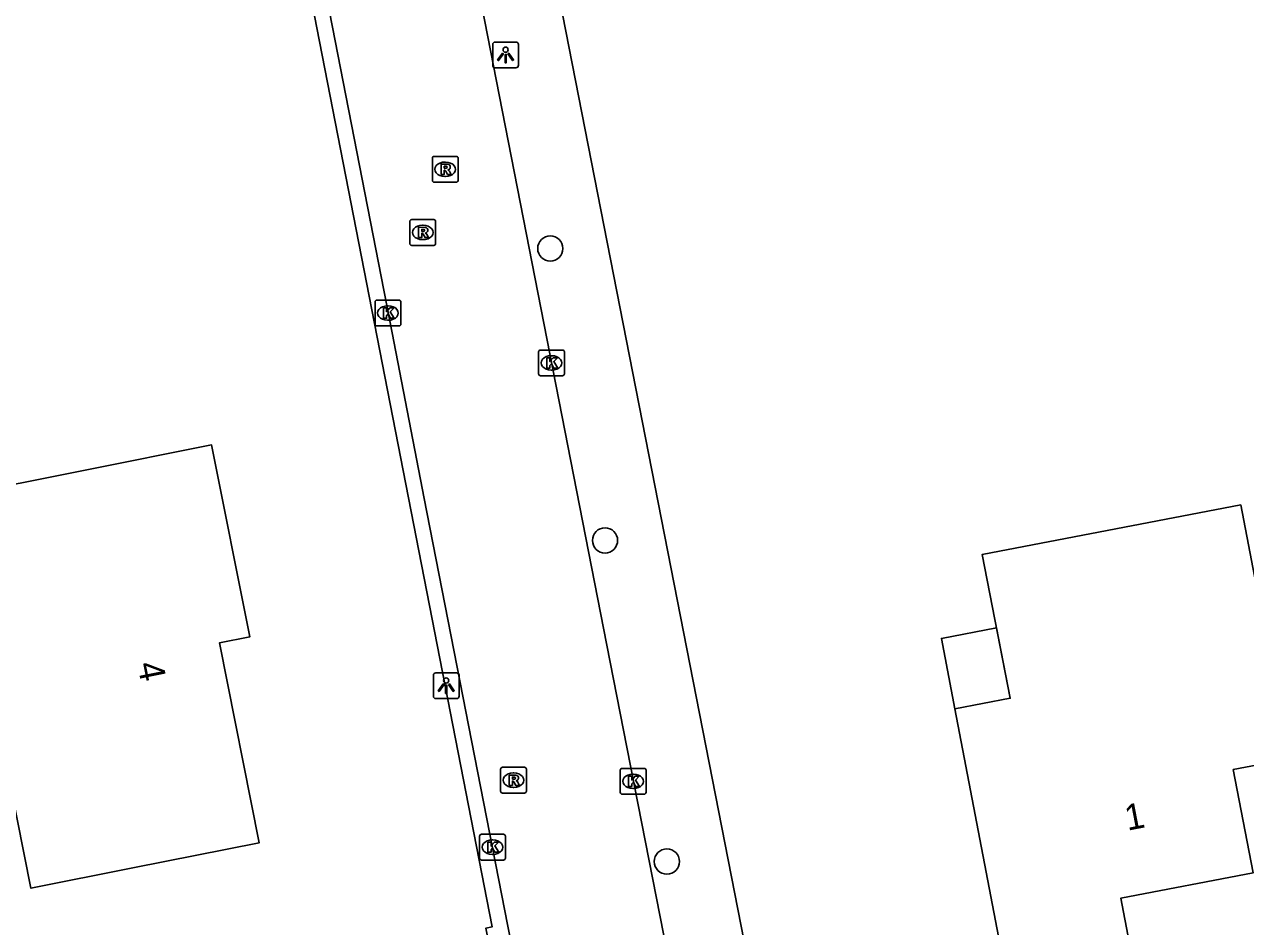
# Model space of a CAD drawing. Extents: x 157663 to 158496, y 379212 to 380934.
# Drawn here: x 158133.99 to 158181.33, y 380224.57 to 380259.54 of the extents above; entities that cross this region are included whole.
import ezdxf

# ---------------------------------------------------------------- set-up
doc = ezdxf.new("R2010")
doc.units = 0
for name, color, linetype in [('IMGEO_Boom', 7, 'Continuous'), ('IMGEO_Kolk', 7, 'Continuous'), ('IMGEO_Lichtpunt', 7, 'Continuous'), ('IMGEO_Pand', 7, 'Continuous'), ('IMGEO_Pand_nummerreeks', 7, 'Continuous'), ('IMGEO_Pand_overbouw', 7, 'Continuous'), ('IMGEO_Rijbaan_lokaal_open', 7, 'Continuous'), ('IMGEO_Rioolput', 7, 'Continuous'), ('IMGEO_Voetpad_open', 7, 'Continuous')]:
    doc.layers.add(name, color=color, linetype=linetype)

msp = doc.modelspace()

# ---------------------------------------------------------------- linework, layer by layer
at = {"layer": 'IMGEO_Boom'}
for centre in [(158154.378, 380250.855), (158156.5, 380239.539), (158158.898, 380227.089)]:
    msp.add_circle(centre, 0.489, dxfattribs=at)
at = {"layer": 'IMGEO_Kolk'}
for p, q in [((158147.584, 380247.928), (158147.584, 380248.78)), ((158147.659, 380248.854), (158148.511, 380248.854)), ((158148.072, 380248.634), (158148.097, 380248.634)), ((158148.585, 380248.78), (158148.585, 380247.928)), ((158148.095, 380248.074), (158148.07, 380248.074)), ((158148.511, 380247.854), (158147.659, 380247.854)), ((158153.921, 380245.995), (158153.921, 380246.847)), ((158153.996, 380246.921), (158154.848, 380246.921)), ((158154.409, 380246.701), (158154.434, 380246.701)), ((158154.922, 380246.847), (158154.922, 380245.995)), ((158154.848, 380245.921), (158153.996, 380245.921)), ((158154.432, 380246.141), (158154.407, 380246.141)), ((158157.089, 380229.774), (158157.089, 380230.626)), ((158157.164, 380230.7), (158158.016, 380230.7)), ((158158.09, 380230.626), (158158.09, 380229.774)), ((158157.577, 380230.48), (158157.602, 380230.48)), ((158158.016, 380229.7), (158157.164, 380229.7)), ((158157.6, 380229.92), (158157.575, 380229.92)), ((158151.635, 380227.221), (158151.635, 380228.073)), ((158151.71, 380228.147), (158152.562, 380228.147)), ((158152.123, 380227.927), (158152.148, 380227.927)), ((158152.636, 380228.073), (158152.636, 380227.221)), ((158152.146, 380227.367), (158152.121, 380227.367)), ((158152.562, 380227.147), (158151.71, 380227.147))]:
    msp.add_line(p, q, dxfattribs=at)
for points in [[(158147.584, 380247.928), (158147.584, 380248.78)], [(158147.659, 380248.854), (158148.511, 380248.854)], [(158147.905, 380248.554), (158148.028, 380248.554), (158148.028, 380248.403), (158148.158, 380248.554), (158148.322, 380248.554), (158148.176, 380248.403), (158148.329, 380248.154), (158148.177, 380248.154), (158148.092, 380248.318), (158148.028, 380248.251), (158148.028, 380248.154), (158147.905, 380248.154), (158147.905, 380248.554)], [(158148.585, 380248.78), (158148.585, 380247.928)], [(158148.511, 380247.854), (158147.659, 380247.854)], [(158153.921, 380245.995), (158153.921, 380246.847)], [(158153.996, 380246.921), (158154.848, 380246.921)], [(158154.922, 380246.847), (158154.922, 380245.995)], [(158154.242, 380246.621), (158154.365, 380246.621), (158154.365, 380246.47), (158154.495, 380246.621), (158154.659, 380246.621), (158154.513, 380246.47), (158154.666, 380246.221), (158154.514, 380246.221), (158154.429, 380246.385), (158154.365, 380246.318), (158154.365, 380246.221), (158154.242, 380246.221), (158154.242, 380246.621)], [(158154.848, 380245.921), (158153.996, 380245.921)], [(158157.089, 380229.774), (158157.089, 380230.626)], [(158157.164, 380230.7), (158158.016, 380230.7)], [(158158.09, 380230.626), (158158.09, 380229.774)], [(158157.41, 380230.4), (158157.533, 380230.4), (158157.533, 380230.249), (158157.663, 380230.4), (158157.827, 380230.4), (158157.681, 380230.249), (158157.834, 380230), (158157.682, 380230), (158157.597, 380230.164), (158157.533, 380230.097), (158157.533, 380230), (158157.41, 380230), (158157.41, 380230.4)], [(158158.016, 380229.7), (158157.164, 380229.7)], [(158151.635, 380227.221), (158151.635, 380228.073)], [(158151.71, 380228.147), (158152.562, 380228.147)], [(158151.956, 380227.847), (158152.079, 380227.847), (158152.079, 380227.696), (158152.209, 380227.847), (158152.373, 380227.847), (158152.227, 380227.696), (158152.38, 380227.447), (158152.228, 380227.447), (158152.143, 380227.611), (158152.079, 380227.544), (158152.079, 380227.447), (158151.956, 380227.447), (158151.956, 380227.847)], [(158152.636, 380228.073), (158152.636, 380227.221)], [(158152.562, 380227.147), (158151.71, 380227.147)]]:
    msp.add_lwpolyline(points, dxfattribs=at)
for centre, start, end in [((158147.661, 380248.778), 91.552, 178.448), ((158147.661, 380248.778), 91.552, 178.448), ((158148.509, 380248.778), 1.552, 88.448), ((158148.509, 380248.778), 1.552, 88.448), ((158147.661, 380247.93), 181.552, 268.448), ((158147.661, 380247.93), 181.552, 268.448), ((158148.509, 380247.93), 271.552, 358.448), ((158148.509, 380247.93), 271.552, 358.448), ((158153.998, 380246.845), 91.552, 178.448), ((158153.998, 380246.845), 91.552, 178.448), ((158154.846, 380246.845), 1.552, 88.448), ((158154.846, 380246.845), 1.552, 88.448), ((158153.998, 380245.997), 181.552, 268.448), ((158153.998, 380245.997), 181.552, 268.448), ((158154.846, 380245.997), 271.552, 358.448), ((158154.846, 380245.997), 271.552, 358.448), ((158157.166, 380230.624), 91.552, 178.448), ((158157.166, 380230.624), 91.552, 178.448), ((158158.014, 380230.624), 1.552, 88.448), ((158158.014, 380230.624), 1.552, 88.448), ((158157.166, 380229.776), 181.552, 268.448), ((158157.166, 380229.776), 181.552, 268.448), ((158158.014, 380229.776), 271.552, 358.448), ((158158.014, 380229.776), 271.552, 358.448), ((158151.712, 380228.071), 91.552, 178.448), ((158151.712, 380228.071), 91.552, 178.448), ((158152.56, 380228.071), 1.552, 88.448), ((158152.56, 380228.071), 1.552, 88.448), ((158151.712, 380227.223), 181.552, 268.448), ((158151.712, 380227.223), 181.552, 268.448), ((158152.56, 380227.223), 271.552, 358.448), ((158152.56, 380227.223), 271.552, 358.448)]:
    msp.add_arc(centre, 0.0765, start, end, dxfattribs=at)
for centre, major_axis, ratio, start_param, end_param in [((158148.071, 380248.354), (-0.387, 0.002), 0.722429, 4.712389, 7.853982), ((158148.096, 380248.354), (-0.39, 0.002), 0.717154, 1.570796, 4.712389), ((158154.408, 380246.421), (-0.387, 0.002), 0.722429, 4.712389, 7.853982), ((158154.433, 380246.421), (-0.39, 0.002), 0.717154, 1.570796, 4.712389), ((158157.576, 380230.2), (-0.387, 0.002), 0.722429, 4.712389, 7.853982), ((158157.601, 380230.2), (-0.39, 0.002), 0.717154, 1.570796, 4.712389), ((158152.122, 380227.647), (-0.387, 0.002), 0.722429, 4.712389, 7.853982), ((158152.147, 380227.647), (-0.39, 0.002), 0.717154, 1.570796, 4.712389)]:
    msp.add_ellipse(centre, major_axis=major_axis, ratio=ratio, start_param=start_param, end_param=end_param, dxfattribs=at)
at = {"layer": 'IMGEO_Lichtpunt'}
for p, q in [((158152.146, 380258.766), (158152.146, 380257.959)), ((158152.146, 380258.766), (158152.146, 380257.959)), ((158153.048, 380258.861), (158152.24, 380258.861)), ((158153.048, 380258.861), (158152.24, 380258.861)), ((158153.142, 380257.959), (158153.142, 380258.766)), ((158153.142, 380257.959), (158153.142, 380258.766)), ((158152.24, 380257.865), (158153.048, 380257.865)), ((158152.24, 380257.865), (158153.048, 380257.865)), ((158150.746, 380234.406), (158149.938, 380234.406)), ((158150.746, 380234.406), (158149.938, 380234.406)), ((158149.844, 380234.311), (158149.844, 380233.504)), ((158149.844, 380234.311), (158149.844, 380233.504)), ((158150.84, 380233.504), (158150.84, 380234.311)), ((158150.84, 380233.504), (158150.84, 380234.311)), ((158149.938, 380233.41), (158150.746, 380233.41)), ((158149.938, 380233.41), (158150.746, 380233.41))]:
    msp.add_line(p, q, dxfattribs=at)
for points in [[(158152.52, 380258.43), (158152.559, 380258.402), (158152.371, 380258.14), (158152.333, 380258.167), (158152.52, 380258.43)], [(158152.622, 380258.382), (158152.669, 380258.382), (158152.669, 380258.06), (158152.622, 380258.06), (158152.622, 380258.382)], [(158152.732, 380258.402), (158152.77, 380258.429), (158152.957, 380258.167), (158152.918, 380258.139), (158152.732, 380258.402)], [(158150.218, 380233.975), (158150.257, 380233.947), (158150.069, 380233.685), (158150.031, 380233.712), (158150.218, 380233.975)], [(158150.32, 380233.927), (158150.367, 380233.927), (158150.367, 380233.605), (158150.32, 380233.605), (158150.32, 380233.927)], [(158150.43, 380233.947), (158150.468, 380233.974), (158150.655, 380233.712), (158150.616, 380233.684), (158150.43, 380233.947)]]:
    msp.add_lwpolyline(points, dxfattribs=at)
for centre in [(158152.645, 380258.564), (158150.343, 380234.109)]:
    msp.add_circle(centre, 0.0994, dxfattribs=at)
for centre, start, end in [((158152.24, 380258.766), 90, 180), ((158152.24, 380258.766), 90, 180), ((158153.048, 380258.766), 0, 90), ((158153.048, 380258.766), 0, 90), ((158152.24, 380257.959), 180, 270), ((158152.24, 380257.959), 180, 270), ((158153.048, 380257.959), 270, 0), ((158153.048, 380257.959), 270, 360), ((158149.938, 380234.311), 90, 180), ((158149.938, 380234.311), 90, 180), ((158150.746, 380234.311), 0, 90), ((158150.746, 380234.311), 0, 90), ((158149.938, 380233.504), 180, 270), ((158149.938, 380233.504), 180, 270), ((158150.746, 380233.504), 270, 0), ((158150.746, 380233.504), 270, 360)]:
    msp.add_arc(centre, 0.0946, start, end, dxfattribs=at)
at = {"layer": 'IMGEO_Pand'}
for points in [[(158123.657, 380232.416), (158122.253, 380239.452), (158131.211, 380241.239), (158136.34, 380242.262), (158141.243, 380243.24), (158142.726, 380235.798), (158141.547, 380235.563), (158143.092, 380227.819), (158138.189, 380226.842), (158134.239, 380226.054), (158132.338, 380235.585), (158128.806, 380234.88), (158129.394, 380231.933), (158123.657, 380232.416)], [(158183.031, 380231.071), (158180.853, 380230.653), (158181.621, 380226.65), (158176.493, 380225.667), (158177.09, 380222.554), (158172.25, 380221.625), (158170.067, 380233.01), (158172.211, 380233.421), (158171.12, 380238.991), (158181.143, 380240.913), (158183.031, 380231.071)]]:
    msp.add_lwpolyline(points, dxfattribs=at)
at = {"layer": 'IMGEO_Pand_overbouw'}
msp.add_lwpolyline([(158171.677, 380236.147), (158169.544, 380235.737), (158170.067, 380233.01), (158172.211, 380233.421)], close=True, dxfattribs=at)
at = {"layer": 'IMGEO_Rijbaan_lokaal_open'}
for points in [[(158161.502, 380210.338), (158157.34, 380231.523), (158156.436, 380236.131), (158146.416, 380287.415)], [(158140.788, 380285.896), (158141.818, 380280.546), (158142.979, 380274.611), (158148.242, 380247.584), (158149.491, 380241.169), (158152.719, 380224.655), (158153.44, 380220.98), (158155.93, 380208.328)]]:
    msp.add_lwpolyline(points, dxfattribs=at)
at = {"layer": 'IMGEO_Rioolput'}
for p, q in [((158149.805, 380253.501), (158149.805, 380254.353)), ((158149.88, 380254.427), (158150.732, 380254.427)), ((158150.806, 380254.353), (158150.806, 380253.501)), ((158150.293, 380254.207), (158150.318, 380254.207)), ((158150.732, 380253.427), (158149.88, 380253.427)), ((158150.316, 380253.647), (158150.291, 380253.647)), ((158148.931, 380251.053), (158148.931, 380251.905)), ((158149.006, 380251.979), (158149.858, 380251.979)), ((158149.932, 380251.905), (158149.932, 380251.053)), ((158149.419, 380251.759), (158149.444, 380251.759)), ((158149.858, 380250.979), (158149.006, 380250.979)), ((158149.442, 380251.199), (158149.417, 380251.199)), ((158152.45, 380229.818), (158152.45, 380230.67)), ((158152.525, 380230.744), (158153.377, 380230.744)), ((158153.451, 380230.67), (158153.451, 380229.818)), ((158152.938, 380230.524), (158152.963, 380230.524)), ((158153.377, 380229.744), (158152.525, 380229.744)), ((158152.961, 380229.964), (158152.936, 380229.964))]:
    msp.add_line(p, q, dxfattribs=at)
for points in [[(158149.805, 380253.501), (158149.805, 380254.353)], [(158149.88, 380254.427), (158150.732, 380254.427)], [(158150.806, 380254.353), (158150.806, 380253.501)], [(158150.394, 380254.125), (158150.142, 380254.127), (158150.142, 380253.727)], [(158150.142, 380253.727), (158150.266, 380253.727), (158150.266, 380253.889), (158150.277, 380253.889)], [(158150.32, 380254.046), (158150.266, 380254.046), (158150.266, 380253.965)], [(158150.266, 380253.965), (158150.318, 380253.965)], [(158150.324, 380253.86), (158150.395, 380253.727), (158150.535, 380253.727), (158150.47, 380253.853)], [(158150.732, 380253.427), (158149.88, 380253.427)], [(158148.931, 380251.053), (158148.931, 380251.905)], [(158149.006, 380251.979), (158149.858, 380251.979)], [(158149.932, 380251.905), (158149.932, 380251.053)], [(158149.52, 380251.677), (158149.268, 380251.679), (158149.268, 380251.279)], [(158149.268, 380251.279), (158149.392, 380251.279), (158149.392, 380251.441), (158149.403, 380251.441)], [(158149.446, 380251.598), (158149.392, 380251.598), (158149.392, 380251.517)], [(158149.392, 380251.517), (158149.444, 380251.517)], [(158149.45, 380251.412), (158149.521, 380251.279), (158149.661, 380251.279), (158149.596, 380251.405)], [(158149.858, 380250.979), (158149.006, 380250.979)], [(158152.45, 380229.818), (158152.45, 380230.67)], [(158152.525, 380230.744), (158153.377, 380230.744)], [(158153.451, 380230.67), (158153.451, 380229.818)], [(158153.039, 380230.442), (158152.787, 380230.444), (158152.787, 380230.044)], [(158152.787, 380230.044), (158152.911, 380230.044), (158152.911, 380230.206), (158152.922, 380230.206)], [(158152.965, 380230.363), (158152.911, 380230.363), (158152.911, 380230.282)], [(158152.911, 380230.282), (158152.963, 380230.282)], [(158152.969, 380230.177), (158153.04, 380230.044), (158153.18, 380230.044), (158153.115, 380230.17)], [(158153.377, 380229.744), (158152.525, 380229.744)]]:
    msp.add_lwpolyline(points, dxfattribs=at)
for centre, radius, start, end in [((158149.882, 380254.351), 0.0765, 91.552, 178.448), ((158149.882, 380254.351), 0.0765, 91.552, 178.448), ((158150.73, 380254.351), 0.0765, 1.552, 88.448), ((158150.73, 380254.351), 0.0765, 1.552, 88.448), ((158150.276, 380253.836), 0.0533, 26.0293, 88.6989), ((158150.302, 380254.154), 0.19, 274.7715, 282.9687), ((158150.326, 380253.95), 0.0964, 77.0061, 93.1865), ((158150.34, 380254.007), 0.0378, 276.6634, 79.6772), ((158150.393, 380254.015), 0.109, 350.3612, 89.416), ((158150.391, 380254.015), 0.112, 277.5842, 350.9817), ((158150.375, 380253.8), 0.108, 29.5134, 73.7905), ((158149.882, 380253.503), 0.0765, 181.552, 268.448), ((158149.882, 380253.503), 0.0765, 181.552, 268.448), ((158150.73, 380253.503), 0.0765, 271.552, 358.448), ((158150.73, 380253.503), 0.0765, 271.552, 358.448), ((158149.008, 380251.903), 0.0765, 91.552, 178.448), ((158149.008, 380251.903), 0.0765, 91.552, 178.448), ((158149.856, 380251.903), 0.0765, 1.552, 88.448), ((158149.856, 380251.903), 0.0765, 1.552, 88.448), ((158149.402, 380251.388), 0.0533, 26.0293, 88.6989), ((158149.428, 380251.706), 0.19, 274.7715, 282.9687), ((158149.452, 380251.502), 0.0964, 77.0061, 93.1865), ((158149.466, 380251.559), 0.0378, 276.6634, 79.6772), ((158149.519, 380251.567), 0.109, 350.3612, 89.416), ((158149.517, 380251.567), 0.112, 277.5842, 350.9817), ((158149.501, 380251.352), 0.108, 29.5134, 73.7905), ((158149.008, 380251.055), 0.0765, 181.552, 268.448), ((158149.008, 380251.055), 0.0765, 181.552, 268.448), ((158149.856, 380251.055), 0.0765, 271.552, 358.448), ((158149.856, 380251.055), 0.0765, 271.552, 358.448), ((158152.527, 380230.668), 0.0765, 91.552, 178.448), ((158152.527, 380230.668), 0.0765, 91.552, 178.448), ((158153.375, 380230.668), 0.0765, 1.552, 88.448), ((158153.375, 380230.668), 0.0765, 1.552, 88.448), ((158152.921, 380230.153), 0.0533, 26.0293, 88.6989), ((158152.947, 380230.471), 0.19, 274.7715, 282.9687), ((158152.971, 380230.267), 0.0964, 77.0061, 93.1865), ((158152.985, 380230.324), 0.0378, 276.6634, 79.6772), ((158153.038, 380230.332), 0.109, 350.3612, 89.416), ((158153.036, 380230.332), 0.112, 277.5842, 350.9817), ((158153.02, 380230.117), 0.108, 29.5134, 73.7905), ((158152.527, 380229.82), 0.0765, 181.552, 268.448), ((158152.527, 380229.82), 0.0765, 181.552, 268.448), ((158153.375, 380229.82), 0.0765, 271.552, 358.448), ((158153.375, 380229.82), 0.0765, 271.552, 358.448)]:
    msp.add_arc(centre, radius, start, end, dxfattribs=at)
for centre, major_axis, ratio, start_param, end_param in [((158150.292, 380253.927), (-0.387, 0.002), 0.722429, 4.712389, 7.853982), ((158150.317, 380253.927), (-0.39, 0.002), 0.717154, 1.570796, 4.712389), ((158149.418, 380251.479), (-0.387, 0.002), 0.722429, 4.712389, 7.853982), ((158149.443, 380251.479), (-0.39, 0.002), 0.717154, 1.570796, 4.712389), ((158152.937, 380230.244), (-0.387, 0.002), 0.722429, 4.712389, 7.853982), ((158152.962, 380230.244), (-0.39, 0.002), 0.717154, 1.570796, 4.712389)]:
    msp.add_ellipse(centre, major_axis=major_axis, ratio=ratio, start_param=start_param, end_param=end_param, dxfattribs=at)
at = {"layer": 'IMGEO_Voetpad_open'}
for points in [[(158149.807, 380286.831), (158149.852, 380285.801), (158151.156, 380278.824), (158164.365, 380211.386)], [(158155.336, 380208.246), (158152.854, 380220.868), (158152.603, 380220.841), (158151.881, 380224.509), (158152.119, 380224.558), (158142.387, 380274.463), (158141.254, 380280.411), (158141.375, 380280.459), (158140.296, 380285.582)]]:
    msp.add_lwpolyline(points, dxfattribs=at)

# ---------------------------------------------------------------- texts
at = {"layer": 'IMGEO_Pand_nummerreeks'}
for s, rotation, p in [('4', 281.2829, (158138.365, 380234.747)), ('1', 10.8518, (158176.752, 380228.283))]:
    msp.add_text(s, height=1, rotation=rotation, dxfattribs=at).set_placement(p)

doc.saveas('drawing.dxf')
